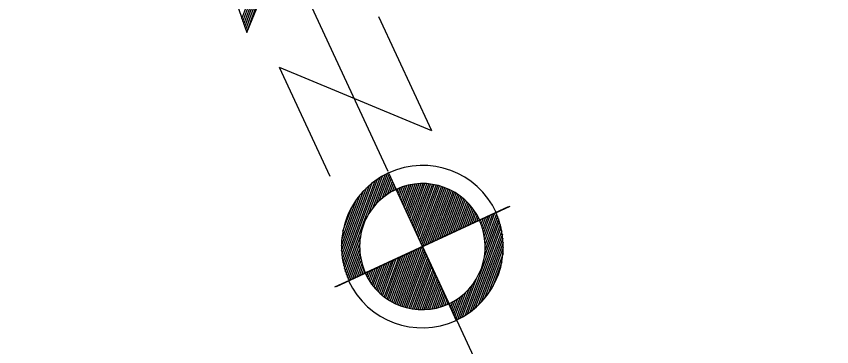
# Model space of a CAD drawing. Extents: x 2356431 to 2371438, y 6972864 to 6982525.
# Drawn here: x 2358121.97 to 2358166.79, y 6974736.5 to 6974754.66 of the extents above; entities that cross this region are included whole.
import ezdxf

# ---------------------------------------------------------------- set-up
doc = ezdxf.new("R2010")
doc.units = 0
doc.header["$LTSCALE"] = 5.6
doc.layers.add('1', color=7, linetype='Continuous', lineweight=25)

msp = doc.modelspace()

# ---------------------------------------------------------------- linework, layer by layer
at = {"layer": '1'}
for p, q in [((2358121.972, 6974790.253), (2358142.384, 6974746.152)), ((2358134.377, 6974754.525), (2358136.206, 6974759.501)), ((2358134.43, 6974754.373), (2358136.264, 6974759.373)), ((2358134.481, 6974754.225), (2358136.324, 6974759.246)), ((2358134.533, 6974754.076), (2358136.383, 6974759.119)), ((2358134.584, 6974753.928), (2358136.443, 6974758.99)), ((2358134.636, 6974753.779), (2358136.501, 6974758.862)), ((2358141.887, 6974754.639), (2358144.787, 6974748.376)), ((2358136.428, 6974751.855), (2358139.196, 6974745.873)), ((2358136.428, 6974751.855), (2358144.787, 6974748.376)), ((2358141.753, 6974744.34), (2358142.368, 6974746.017)), ((2358142.432, 6974746.049), (2358142.851, 6974745.145)), ((2358139.975, 6974740.947), (2358141.688, 6974745.612)), ((2358140.018, 6974740.777), (2358141.831, 6974745.71)), ((2358140.068, 6974740.622), (2358141.968, 6974745.799)), ((2358141.332, 6974743.773), (2358142.104, 6974745.879)), ((2358141.564, 6974744.118), (2358142.238, 6974745.952)), ((2358141.922, 6974744.512), (2358142.461, 6974745.985)), ((2358142.079, 6974744.652), (2358142.52, 6974745.856)), ((2358142.229, 6974744.771), (2358142.579, 6974745.729)), ((2358142.372, 6974744.873), (2358142.64, 6974745.601)), ((2358139.87, 6974741.535), (2358141.229, 6974745.23)), ((2358139.901, 6974741.323), (2358141.388, 6974745.374)), ((2358139.935, 6974741.128), (2358141.54, 6974745.5)), ((2358142.51, 6974744.963), (2358142.699, 6974745.473)), ((2358142.644, 6974745.041), (2358142.756, 6974745.345)), ((2358142.778, 6974745.109), (2358142.817, 6974745.218)), ((2358142.898, 6974745.037), (2358142.956, 6974745.189)), ((2358142.959, 6974744.91), (2358143.081, 6974745.239)), ((2358143.019, 6974744.782), (2358143.202, 6974745.283)), ((2358143.076, 6974744.654), (2358143.321, 6974745.321)), ((2358143.137, 6974744.526), (2358143.441, 6974745.354)), ((2358143.196, 6974744.399), (2358143.557, 6974745.382)), ((2358143.254, 6974744.271), (2358143.671, 6974745.405)), ((2358143.313, 6974744.143), (2358143.784, 6974745.425)), ((2358143.374, 6974744.016), (2358143.896, 6974745.439)), ((2358143.433, 6974743.887), (2358144.006, 6974745.452)), ((2358143.492, 6974743.76), (2358144.116, 6974745.46)), ((2358143.55, 6974743.632), (2358144.223, 6974745.463)), ((2358143.611, 6974743.503), (2358144.33, 6974745.465)), ((2358143.67, 6974743.375), (2358144.435, 6974745.46)), ((2358143.728, 6974743.246), (2358144.54, 6974745.453)), ((2358143.787, 6974743.121), (2358144.642, 6974745.447)), ((2358143.847, 6974742.992), (2358144.743, 6974745.436)), ((2358143.904, 6974742.866), (2358144.846, 6974745.42)), ((2358143.964, 6974742.737), (2358144.944, 6974745.404)), ((2358144.024, 6974742.609), (2358145.042, 6974745.384)), ((2358144.082, 6974742.48), (2358145.142, 6974745.361)), ((2358144.143, 6974742.353), (2358145.238, 6974745.335)), ((2358144.202, 6974742.222), (2358145.334, 6974745.307)), ((2358144.261, 6974742.098), (2358145.429, 6974745.277)), ((2358144.339, 6974742.02), (2358145.522, 6974745.241)), ((2358144.467, 6974742.08), (2358145.615, 6974745.206)), ((2358144.594, 6974742.138), (2358145.709, 6974745.165)), ((2358144.724, 6974742.197), (2358145.798, 6974745.125)), ((2358139.848, 6974742.045), (2358140.878, 6974744.856)), ((2358139.851, 6974741.771), (2358141.06, 6974745.062)), ((2358144.851, 6974742.258), (2358145.888, 6974745.081)), ((2358144.979, 6974742.317), (2358145.976, 6974745.033)), ((2358145.108, 6974742.375), (2358146.063, 6974744.982)), ((2358145.235, 6974742.435), (2358146.151, 6974744.929)), ((2358145.361, 6974742.494), (2358146.237, 6974744.873)), ((2358145.491, 6974742.553), (2358146.322, 6974744.815)), ((2358145.618, 6974742.615), (2358146.404, 6974744.753)), ((2358145.747, 6974742.67), (2358146.487, 6974744.689)), ((2358139.863, 6974742.377), (2358140.678, 6974744.595)), ((2358145.874, 6974742.731), (2358146.567, 6974744.619)), ((2358146.001, 6974742.79), (2358146.649, 6974744.548)), ((2358146.13, 6974742.848), (2358146.728, 6974744.474)), ((2358146.258, 6974742.908), (2358146.805, 6974744.396)), ((2358146.385, 6974742.968), (2358146.878, 6974744.314)), ((2358146.514, 6974743.026), (2358146.955, 6974744.227)), ((2358148.322, 6974743.863), (2358149.118, 6974744.231)), ((2358139.926, 6974742.841), (2358140.426, 6974744.198)), ((2358149.015, 6974744.186), (2358141.161, 6974740.551)), ((2358146.642, 6974743.086), (2358147.029, 6974744.138)), ((2358146.77, 6974743.145), (2358147.101, 6974744.041)), ((2358146.899, 6974743.204), (2358147.169, 6974743.944)), ((2358147.025, 6974743.264), (2358147.236, 6974743.841)), ((2358147.424, 6974743.449), (2358148.329, 6974743.867)), ((2358148.137, 6974743.777), (2358147.695, 6974742.575)), ((2358148.262, 6974743.837), (2358147.724, 6974742.366)), ((2358148.358, 6974743.802), (2358147.741, 6974742.123)), ((2358139.572, 6974739.816), (2358147.424, 6974743.449)), ((2358148.52, 6974743.378), (2358146.618, 6974738.199)), ((2358147.152, 6974743.323), (2358147.302, 6974743.731)), ((2358147.281, 6974743.382), (2358147.366, 6974743.613)), ((2358147.409, 6974743.443), (2358147.426, 6974743.493)), ((2358147.496, 6974743.481), (2358147.457, 6974743.375)), ((2358147.624, 6974743.541), (2358147.513, 6974743.236)), ((2358147.752, 6974743.601), (2358147.565, 6974743.089)), ((2358147.88, 6974743.66), (2358147.613, 6974742.932)), ((2358148.008, 6974743.717), (2358147.657, 6974742.762)), ((2358148.467, 6974743.528), (2358147.694, 6974741.422)), ((2358148.414, 6974743.669), (2358147.738, 6974741.829)), ((2358148.567, 6974743.22), (2358146.757, 6974738.287)), ((2358148.612, 6974743.051), (2358146.9, 6974738.386)), ((2358140.118, 6974740.47), (2358140.892, 6974742.577)), ((2358148.653, 6974742.872), (2358147.046, 6974738.499)), ((2358148.688, 6974742.677), (2358147.2, 6974738.626)), ((2358148.715, 6974742.463), (2358147.359, 6974738.769)), ((2358140.172, 6974740.329), (2358140.847, 6974742.169)), ((2358144.284, 6974741.993), (2358144.254, 6974741.981)), ((2358144.301, 6974742.012), (2358166.789, 6974693.423)), ((2358144.303, 6974742.003), (2358144.332, 6974742.018)), ((2358148.735, 6974742.227), (2358147.526, 6974738.938)), ((2358140.23, 6974740.195), (2358140.846, 6974741.875)), ((2358140.322, 6974740.161), (2358140.864, 6974741.632)), ((2358143.352, 6974741.562), (2358142.435, 6974739.068)), ((2358143.48, 6974741.624), (2358142.524, 6974739.014)), ((2358143.608, 6974741.683), (2358142.611, 6974738.966)), ((2358143.736, 6974741.742), (2358142.701, 6974738.918)), ((2358143.864, 6974741.8), (2358142.789, 6974738.874)), ((2358143.991, 6974741.86), (2358142.88, 6974738.832)), ((2358144.12, 6974741.92), (2358142.972, 6974738.793)), ((2358144.249, 6974741.978), (2358143.064, 6974738.757)), ((2358144.327, 6974741.901), (2358143.157, 6974738.721)), ((2358144.385, 6974741.774), (2358143.253, 6974738.69)), ((2358144.444, 6974741.647), (2358143.35, 6974738.661)), ((2358148.74, 6974741.952), (2358147.707, 6974739.144)), ((2358148.725, 6974741.62), (2358147.91, 6974739.403)), ((2358140.451, 6974740.219), (2358140.892, 6974741.424)), ((2358140.579, 6974740.281), (2358140.93, 6974741.235)), ((2358142.329, 6974741.091), (2358141.783, 6974739.602)), ((2358142.457, 6974741.149), (2358141.861, 6974739.525)), ((2358142.586, 6974741.208), (2358141.94, 6974739.449)), ((2358142.713, 6974741.268), (2358142.02, 6974739.377)), ((2358142.84, 6974741.327), (2358142.101, 6974739.31)), ((2358142.97, 6974741.386), (2358142.182, 6974739.246)), ((2358143.095, 6974741.445), (2358142.266, 6974739.181)), ((2358143.225, 6974741.504), (2358142.351, 6974739.124)), ((2358144.504, 6974741.52), (2358143.446, 6974738.636)), ((2358144.564, 6974741.389), (2358143.543, 6974738.614)), ((2358144.622, 6974741.263), (2358143.643, 6974738.595)), ((2358144.681, 6974741.135), (2358143.742, 6974738.576)), ((2358148.66, 6974741.16), (2358148.161, 6974739.799)), ((2358140.707, 6974740.339), (2358140.975, 6974741.064)), ((2358140.835, 6974740.399), (2358141.023, 6974740.909)), ((2358140.962, 6974740.459), (2358141.076, 6974740.762)), ((2358141.433, 6974740.676), (2358141.283, 6974740.27)), ((2358141.562, 6974740.734), (2358141.348, 6974740.159)), ((2358141.689, 6974740.794), (2358141.419, 6974740.056)), ((2358141.817, 6974740.852), (2358141.489, 6974739.955)), ((2358141.946, 6974740.911), (2358141.558, 6974739.861)), ((2358142.073, 6974740.972), (2358141.631, 6974739.77)), ((2358142.202, 6974741.031), (2358141.707, 6974739.684)), ((2358144.741, 6974741.006), (2358143.843, 6974738.565)), ((2358144.799, 6974740.879), (2358143.945, 6974738.553)), ((2358144.858, 6974740.75), (2358144.049, 6974738.543)), ((2358141.161, 6974740.551), (2358140.259, 6974740.131)), ((2358141.091, 6974740.515), (2358141.129, 6974740.623)), ((2358141.179, 6974740.558), (2358141.159, 6974740.508)), ((2358141.306, 6974740.618), (2358141.22, 6974740.384)), ((2358144.92, 6974740.623), (2358144.151, 6974738.538)), ((2358144.979, 6974740.494), (2358144.258, 6974738.534)), ((2358145.038, 6974740.368), (2358144.363, 6974738.535)), ((2358145.096, 6974740.24), (2358144.471, 6974738.54)), ((2358147.255, 6974740.223), (2358146.482, 6974738.119)), ((2358140.264, 6974740.135), (2358139.468, 6974739.766)), ((2358145.155, 6974740.111), (2358144.582, 6974738.547)), ((2358145.214, 6974739.984), (2358144.69, 6974738.557)), ((2358145.272, 6974739.854), (2358144.803, 6974738.571)), ((2358147.024, 6974739.88), (2358146.35, 6974738.044)), ((2358145.333, 6974739.727), (2358144.915, 6974738.592)), ((2358145.392, 6974739.601), (2358145.03, 6974738.618)), ((2358145.451, 6974739.471), (2358145.147, 6974738.644)), ((2358145.512, 6974739.344), (2358145.266, 6974738.677)), ((2358146.507, 6974739.347), (2358146.066, 6974738.143)), ((2358146.665, 6974739.484), (2358146.127, 6974738.012)), ((2358146.836, 6974739.658), (2358146.219, 6974737.979)), ((2358145.568, 6974739.218), (2358145.384, 6974738.714)), ((2358145.628, 6974739.089), (2358145.507, 6974738.758)), ((2358145.687, 6974738.961), (2358145.631, 6974738.808)), ((2358146.157, 6974737.949), (2358145.738, 6974738.854)), ((2358145.809, 6974738.891), (2358145.772, 6974738.781)), ((2358145.941, 6974738.958), (2358145.831, 6974738.652)), ((2358146.076, 6974739.036), (2358145.889, 6974738.525)), ((2358146.214, 6974739.124), (2358145.95, 6974738.397)), ((2358146.36, 6974739.226), (2358146.008, 6974738.269))]:
    msp.add_line(p, q, dxfattribs=at)
msp.add_lwpolyline([(2358134.64, 6974753.768), (2358136.619, 6974758.607), (2358121.972, 6974790.253)], close=True, dxfattribs=at)
for points in [[(2358147.445, 6974743.458), (2358144.303, 6974742.003), (2358142.851, 6974745.145)], [(2358141.142, 6974740.54), (2358144.284, 6974741.993), (2358145.738, 6974738.854)]]:
    msp.add_lwpolyline(points, dxfattribs=at)
for centre, radius, start, end in [((2358144.304, 6974742.004), 4.457, 114.8368, 204.8368), ((2358144.304, 6974742.004), 4.457, 24.8368, 114.6518), ((2358144.304, 6974742.004), 3.461, 114.8368, 204.8368), ((2358144.304, 6974742.004), 3.461, 24.8368, 114.8368), ((2358144.283, 6974741.995), 4.457, 294.8368, 24.8368), ((2358144.283, 6974741.995), 3.461, 294.8368, 24.8368), ((2358144.283, 6974741.995), 3.461, 204.8368, 294.8368), ((2358144.283, 6974741.995), 4.457, 204.8368, 294.6517)]:
    msp.add_arc(centre, radius, start, end, dxfattribs=at)

doc.saveas('drawing.dxf')
